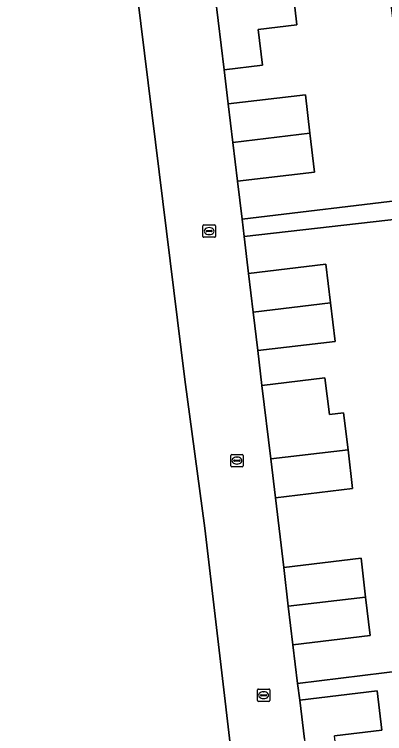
# Model space of a CAD drawing. Extents: x 162073 to 163043, y 381818 to 382561.
# Drawn here: x 162299.9 to 162329.9, y 382336.5 to 382394.8 of the extents above; entities that cross this region are included whole.
import ezdxf

# ---------------------------------------------------------------- set-up
doc = ezdxf.new("R2010")
doc.units = 0
for name, color, linetype in [('IMGEO_Erf', 7, 'Continuous'), ('IMGEO_Groenvoorziening', 7, 'Continuous'), ('IMGEO_Kolk', 7, 'Continuous'), ('IMGEO_Muur', 7, 'Continuous'), ('IMGEO_Pand', 7, 'Continuous'), ('IMGEO_Rijbaan_lokaal_open', 7, 'Continuous'), ('IMGEO_Voetpad_open', 7, 'Continuous')]:
    doc.layers.add(name, color=color, linetype=linetype)

msp = doc.modelspace()

# ---------------------------------------------------------------- linework, layer by layer
at = {"layer": 'IMGEO_Erf'}
for points in [[(162322.376, 382397.087), (162322.751, 382393.956), (162319.608, 382393.58), (162319.954, 382390.691), (162316.843, 382390.318), (162317.174, 382387.547), (162323.429, 382388.297), (162323.803, 382385.172), (162324.18, 382382.031), (162317.924, 382381.282), (162318.302, 382378.226), (162332.264, 382379.898), (162331.518, 382386.1), (162330.802, 382392.056), (162330.086, 382398.014)], [(162332.48, 382378.406), (162318.467, 382376.813), (162318.821, 382373.819), (162325.086, 382374.57), (162325.463, 382371.424), (162325.835, 382368.315), (162319.57, 382367.565), (162319.908, 382364.745), (162325.017, 382365.357), (162325.374, 382362.379), (162326.53, 382362.518), (162326.888, 382359.527), (162327.262, 382356.4), (162321.002, 382355.651), (162321.674, 382349.99), (162327.94, 382350.74), (162328.315, 382347.606), (162328.689, 382344.485), (162322.423, 382343.735), (162322.806, 382340.606), (162336.821, 382342.32)], [(162336.821, 382342.32), (162322.806, 382340.606), (162322.971, 382339.256), (162329.237, 382340.003), (162329.615, 382336.825), (162325.783, 382336.369)]]:
    msp.add_lwpolyline(points, dxfattribs=at)
at = {"layer": 'IMGEO_Groenvoorziening'}
msp.add_lwpolyline([(162221.59, 382342.976), (162223.951, 382329.142), (162224.854, 382322.916), (162294.267, 382331.127), (162317.559, 382333.882), (162315.279, 382353.171), (162313.668, 382365.212), (162306.255, 382425.322)], dxfattribs=at)
at = {"layer": 'IMGEO_Kolk'}
for p, q in [((162315.139, 382376.82), (162315.139, 382377.672)), ((162315.214, 382377.746), (162316.066, 382377.746)), ((162315.627, 382377.526), (162315.652, 382377.526)), ((162316.14, 382377.672), (162316.14, 382376.82)), ((162315.398, 382377.24), (162315.398, 382377.252)), ((162315.836, 382377.203), (162315.438, 382377.203)), ((162315.441, 382377.289), (162315.839, 382377.289)), ((162315.65, 382376.966), (162315.625, 382376.966)), ((162315.882, 382377.252), (162315.882, 382377.24)), ((162316.066, 382376.746), (162315.214, 382376.746)), ((162317.387, 382358.229), (162317.387, 382359.081)), ((162317.462, 382359.155), (162318.314, 382359.155)), ((162317.875, 382358.935), (162317.9, 382358.935)), ((162318.388, 382359.081), (162318.388, 382358.229)), ((162317.646, 382358.649), (162317.646, 382358.661)), ((162318.084, 382358.612), (162317.686, 382358.612)), ((162317.689, 382358.698), (162318.087, 382358.698)), ((162317.898, 382358.375), (162317.873, 382358.375)), ((162318.13, 382358.661), (162318.13, 382358.649)), ((162318.314, 382358.155), (162317.462, 382358.155)), ((162319.622, 382340.151), (162320.474, 382340.151)), ((162319.547, 382339.225), (162319.547, 382340.077)), ((162319.806, 382339.645), (162319.806, 382339.657)), ((162320.244, 382339.608), (162319.846, 382339.608)), ((162319.849, 382339.694), (162320.247, 382339.694)), ((162320.035, 382339.931), (162320.06, 382339.931)), ((162320.29, 382339.657), (162320.29, 382339.645)), ((162320.548, 382340.077), (162320.548, 382339.225)), ((162320.474, 382339.151), (162319.622, 382339.151)), ((162320.058, 382339.371), (162320.033, 382339.371))]:
    msp.add_line(p, q, dxfattribs=at)
for points in [[(162315.139, 382376.82), (162315.139, 382377.672)], [(162315.214, 382377.746), (162316.066, 382377.746)], [(162316.14, 382377.672), (162316.14, 382376.82)], [(162316.066, 382376.746), (162315.214, 382376.746)], [(162317.387, 382358.229), (162317.387, 382359.081)], [(162317.462, 382359.155), (162318.314, 382359.155)], [(162318.388, 382359.081), (162318.388, 382358.229)], [(162318.314, 382358.155), (162317.462, 382358.155)], [(162319.622, 382340.151), (162320.474, 382340.151)], [(162319.547, 382339.225), (162319.547, 382340.077)], [(162320.548, 382340.077), (162320.548, 382339.225)], [(162320.474, 382339.151), (162319.622, 382339.151)]]:
    msp.add_lwpolyline(points, dxfattribs=at)
for centre, radius, start, end in [((162315.216, 382377.67), 0.0765, 91.55205, 178.44795), ((162315.216, 382377.67), 0.0765, 91.55205, 178.44795), ((162316.064, 382377.67), 0.0765, 1.55205, 88.44795), ((162316.064, 382377.67), 0.0765, 1.55205, 88.44795), ((162315.438, 382377.249), 0.0403, 85.87752, 175.75265), ((162315.435, 382377.239), 0.0366, 178.93798, 274.71019), ((162315.839, 382377.246), 0.043, 264.86636, 352.45326), ((162315.843, 382377.251), 0.0386, 1.73085, 96.63898), ((162315.216, 382376.822), 0.0765, 181.55205, 268.44795), ((162315.216, 382376.822), 0.0765, 181.55205, 268.44795), ((162316.064, 382376.822), 0.0765, 271.55205, 358.44795), ((162316.064, 382376.822), 0.0765, 271.55205, 358.44795), ((162317.464, 382359.079), 0.0765, 91.55205, 178.44795), ((162317.464, 382359.079), 0.0765, 91.55205, 178.44795), ((162318.312, 382359.079), 0.0765, 1.55205, 88.44795), ((162318.312, 382359.079), 0.0765, 1.55205, 88.44795), ((162317.464, 382358.231), 0.0765, 181.55205, 268.44795), ((162317.464, 382358.231), 0.0765, 181.55205, 268.44795), ((162317.686, 382358.658), 0.0403, 85.87752, 175.75265), ((162317.683, 382358.648), 0.0366, 178.93798, 274.71019), ((162318.087, 382358.655), 0.043, 264.86636, 352.45326), ((162318.091, 382358.66), 0.0386, 1.73085, 96.63898), ((162318.312, 382358.231), 0.0765, 271.55205, 358.44795), ((162318.312, 382358.231), 0.0765, 271.55205, 358.44795), ((162319.624, 382340.075), 0.0765, 91.55205, 178.44795), ((162319.624, 382340.075), 0.0765, 91.55205, 178.44795), ((162320.472, 382340.075), 0.0765, 1.55205, 88.44795), ((162320.472, 382340.075), 0.0765, 1.55205, 88.44795), ((162319.846, 382339.654), 0.0403, 85.87752, 175.75265), ((162319.843, 382339.644), 0.0366, 178.93798, 274.71019), ((162320.247, 382339.651), 0.043, 264.86636, 352.45326), ((162320.251, 382339.656), 0.0386, 1.73085, 96.63898), ((162319.624, 382339.227), 0.0765, 181.55205, 268.44795), ((162319.624, 382339.227), 0.0765, 181.55205, 268.44795), ((162320.472, 382339.227), 0.0765, 271.55205, 358.44795), ((162320.472, 382339.227), 0.0765, 271.55205, 358.44795)]:
    msp.add_arc(centre, radius, start, end, dxfattribs=at)
for centre, major_axis, ratio, start_param, end_param in [((162315.626, 382377.246), (-0.387, 0.002), 0.722429, 4.712389, 7.853982), ((162315.651, 382377.246), (-0.39, 0.002), 0.717154, 1.570796, 4.712389), ((162317.874, 382358.655), (-0.387, 0.002), 0.722429, 4.712389, 7.853982), ((162317.899, 382358.655), (-0.39, 0.002), 0.717154, 1.570796, 4.712389), ((162320.034, 382339.651), (-0.387, 0.002), 0.722429, 4.712389, 7.853982), ((162320.059, 382339.651), (-0.39, 0.002), 0.717154, 1.570796, 4.712389)]:
    msp.add_ellipse(centre, major_axis=major_axis, ratio=ratio, start_param=start_param, end_param=end_param, dxfattribs=at)
at = {"layer": 'IMGEO_Muur'}
for points in [[(162315.263, 382426.443), (162306.255, 382425.322), (162313.668, 382365.212), (162315.279, 382353.171), (162317.559, 382333.882), (162294.267, 382331.127)], [(162316.843, 382390.318), (162317.174, 382387.547)], [(162319.908, 382364.745), (162319.57, 382367.565)], [(162322.423, 382343.735), (162322.806, 382340.606)]]:
    msp.add_lwpolyline(points, dxfattribs=at)
at = {"layer": 'IMGEO_Pand'}
for points in [[(162316.122, 382396.335), (162316.843, 382390.318), (162319.954, 382390.691), (162319.608, 382393.58), (162322.751, 382393.956), (162322.376, 382397.087)], [(162323.803, 382385.172), (162323.429, 382388.297), (162317.174, 382387.547), (162317.548, 382384.42)], [(162323.803, 382385.172), (162317.548, 382384.42), (162317.924, 382381.282), (162324.18, 382382.031)], [(162319.198, 382370.67), (162325.463, 382371.424), (162325.086, 382374.57), (162318.821, 382373.819)], [(162319.198, 382370.67), (162319.57, 382367.565), (162325.835, 382368.315), (162325.463, 382371.424)], [(162326.53, 382362.518), (162325.374, 382362.379), (162325.017, 382365.357), (162319.908, 382364.745), (162320.625, 382358.786), (162326.888, 382359.527)], [(162320.625, 382358.786), (162321.002, 382355.651), (162327.262, 382356.4), (162326.888, 382359.527)], [(162322.049, 382346.862), (162328.315, 382347.606), (162327.94, 382350.74), (162321.674, 382349.99)], [(162322.049, 382346.862), (162322.423, 382343.735), (162328.689, 382344.485), (162328.315, 382347.606)], [(162329.237, 382340.003), (162322.971, 382339.256), (162323.35, 382336.079), (162323.703, 382333.112), (162326.136, 382333.409), (162325.783, 382336.369), (162329.615, 382336.825)]]:
    msp.add_lwpolyline(points, close=True, dxfattribs=at)
at = {"layer": 'IMGEO_Rijbaan_lokaal_open'}
for points in [[(162306.255, 382425.322), (162313.668, 382365.212), (162315.279, 382353.171), (162317.559, 382333.882)], [(162323.35, 382336.079), (162322.971, 382339.256), (162322.806, 382340.606), (162322.423, 382343.735), (162322.049, 382346.862), (162321.674, 382349.99), (162321.002, 382355.651), (162320.625, 382358.786), (162319.908, 382364.745), (162319.57, 382367.565), (162319.198, 382370.67), (162318.821, 382373.819), (162318.467, 382376.813), (162318.302, 382378.226), (162317.924, 382381.282), (162317.548, 382384.42), (162317.174, 382387.547), (162316.843, 382390.318), (162316.122, 382396.335)]]:
    msp.add_lwpolyline(points, dxfattribs=at)
at = {"layer": 'IMGEO_Voetpad_open'}
msp.add_lwpolyline([(162338.153, 382379.089), (162343.117, 382379.686), (162346.801, 382380.128), (162346.622, 382381.623), (162342.594, 382381.14), (162337.63, 382380.543), (162332.264, 382379.898), (162318.302, 382378.226), (162318.467, 382376.813), (162332.48, 382378.406)], close=True, dxfattribs=at)

doc.saveas('drawing.dxf')
